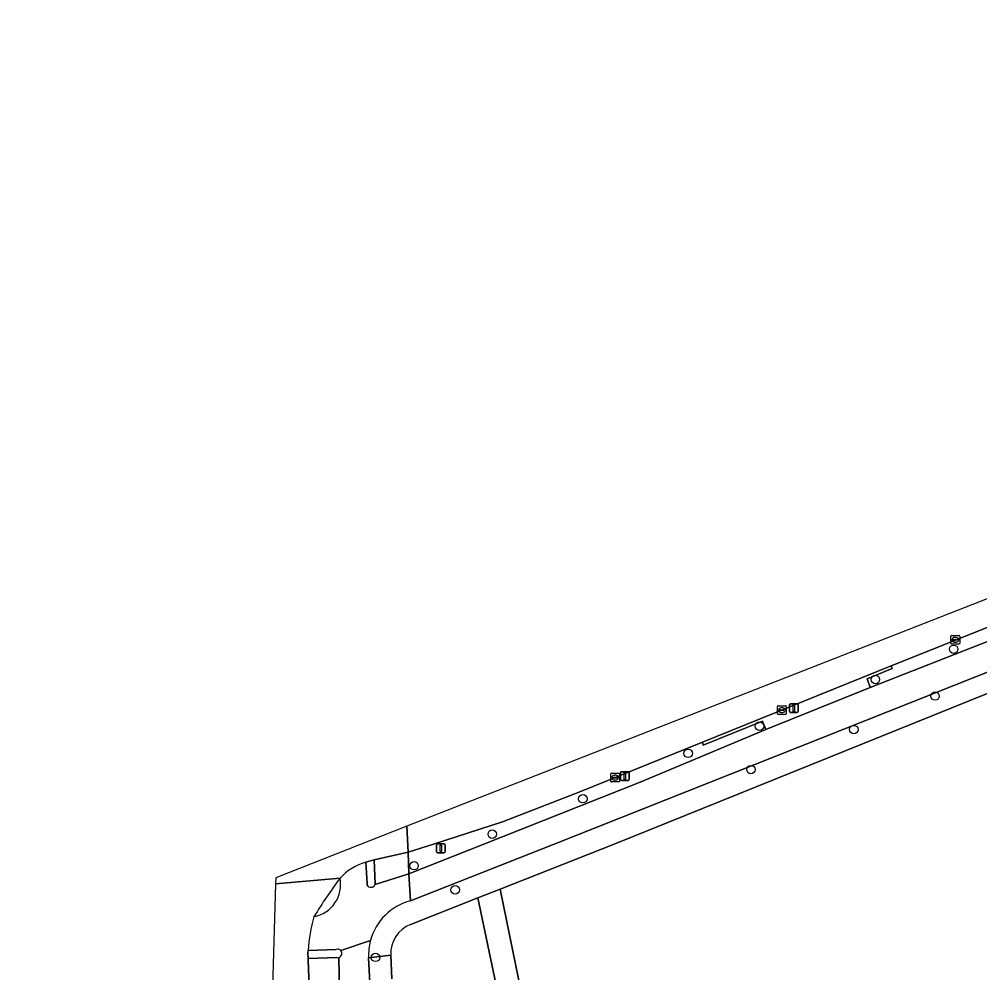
# Model space of a CAD drawing. Extents: x 164494 to 166241, y 382475 to 384495.
# Drawn here: x 164498.7 to 164609, y 383485.2 to 383594.7 of the extents above; entities that cross this region are included whole.
import ezdxf

# ---------------------------------------------------------------- set-up
doc = ezdxf.new("R2010")
doc.units = 0
for name, color, linetype in [('IMGEO_Boom', 7, 'Continuous'), ('IMGEO_Fietspad_open', 7, 'Continuous'), ('IMGEO_Groenvoorziening', 7, 'Continuous'), ('IMGEO_Kolk', 7, 'Continuous'), ('IMGEO_Lichtmast', 7, 'Continuous'), ('IMGEO_Loofbos', 7, 'Continuous'), ('IMGEO_Rijbaan_lokaal_open', 7, 'Continuous'), ('IMGEO_Verkeerseiland_open', 7, 'Continuous'), ('IMGEO_Voetpad_halfverhard', 7, 'Continuous'), ('IMGEO_Voetpad_open', 7, 'Continuous')]:
    doc.layers.add(name, color=color, linetype=linetype)

msp = doc.modelspace()

# ---------------------------------------------------------------- linework, layer by layer
at = {"layer": 'IMGEO_Boom'}
for centre in [(164606, 383522.38), (164597.01, 383518.9), (164603.86, 383517.01), (164583.69, 383513.54), (164594.53, 383513.15), (164575.5, 383510.43), (164582.72, 383508.56), (164563.41, 383505.22), (164553.01, 383501.14), (164544.02, 383497.53), (164548.74, 383494.76), (164539.6, 383487)]:
    msp.add_circle(centre, 0.489, dxfattribs=at)
at = {"layer": 'IMGEO_Fietspad_open'}
for points in [[(164784.48, 383592.55), (164784.14, 383593.84), (164780.31, 383592.48), (164780.67, 383591.01), (164719.66, 383566.74), (164702.48, 383560.05), (164631.23, 383531.62), (164625.7, 383529.46), (164596.42, 383517.98), (164584.44, 383513.18), (164570, 383507.12), (164552.05, 383500), (164543.41, 383496.58), (164543.61, 383493.49), (164560.1, 383500), (164646.9, 383534.43), (164687.9, 383550.87), (164703.45, 383557.25), (164719.42, 383563.36), (164781.38, 383588)], [(164538.65, 383495.31), (164538.64, 383495.5), (164538.49, 383497.93)], [(164543.61, 383493.49), (164543.41, 383496.58), (164539.54, 383495.35)], [(164539.02, 383488.93), (164535.61, 383487.78)], [(164535.61, 383487.78), (164539.02, 383488.93)], [(164531.86, 383487.8), (164535.07, 383487.91)], [(164535.37, 383486.98), (164535.45, 383482.83), (164535.83, 383482.84)], [(164539.14, 383480.58), (164538.81, 383486.95)]]:
    msp.add_lwpolyline(points, dxfattribs=at)
for centre, radius, start, end in [((164540.07, 383492.09), 6.05, 105.1198, 138.7556), ((164531.84, 383495.36), 3.75, 280.5877, 11.0407), ((164539.08, 383495.55), 0.499, 209.0402, 336.5951), ((164545.21, 383487.28), 6.41, 104.5046, 165.1072), ((164550.69, 383486.52), 18.88, 164.1546, 176.1213), ((164545.25, 383487.28), 6.45, 165.1819, 182.9565), ((164535.25, 383487.45), 0.49, 41.8211, 111.5456), ((164535.25, 383487.46), 0.489, 284.6209, 41.5985)]:
    msp.add_arc(centre, radius, start, end, dxfattribs=at)
at = {"layer": 'IMGEO_Groenvoorziening'}
for points in [[(164596.42, 383517.98), (164625.7, 383529.46), (164624.58, 383530.76), (164598.81, 383520.48), (164598.92, 383520.16), (164596.05, 383518.98)], [(164543.41, 383496.58), (164552.05, 383500), (164570, 383507.12), (164584.44, 383513.18), (164584.03, 383514.11), (164577.24, 383511.37), (164577.16, 383511.72), (164563.05, 383506.01), (164554.17, 383502.57), (164546.25, 383500), (164543.36, 383499.1)]]:
    msp.add_lwpolyline(points, close=True, dxfattribs=at)
at = {"layer": 'IMGEO_Kolk'}
for p, q in [((164605.69, 383523.04), (164605.69, 383523.9)), ((164605.76, 383523.97), (164606.61, 383523.97)), ((164606.17, 383523.75), (164606.2, 383523.75)), ((164606.69, 383523.9), (164606.69, 383523.04)), ((164606.61, 383522.97), (164605.76, 383522.97)), ((164605.94, 383523.46), (164605.94, 383523.48)), ((164606.38, 383523.43), (164605.98, 383523.43)), ((164605.99, 383523.51), (164606.38, 383523.51)), ((164606.2, 383523.19), (164606.17, 383523.19)), ((164606.43, 383523.48), (164606.43, 383523.46)), ((164585.76, 383514.97), (164585.76, 383515.82)), ((164585.84, 383515.89), (164586.69, 383515.89)), ((164586.02, 383515.39), (164586.02, 383515.4)), ((164586.46, 383515.35), (164586.06, 383515.35)), ((164586.07, 383515.44), (164586.46, 383515.44)), ((164586.25, 383515.67), (164586.28, 383515.67)), ((164586.27, 383515.11), (164586.25, 383515.11)), ((164586.51, 383515.4), (164586.51, 383515.39)), ((164586.77, 383515.82), (164586.77, 383514.97)), ((164586.69, 383514.89), (164585.84, 383514.89)), ((164566.61, 383507.21), (164566.61, 383508.06)), ((164566.68, 383508.14), (164567.54, 383508.14)), ((164566.87, 383507.63), (164566.87, 383507.64)), ((164566.91, 383507.68), (164567.31, 383507.68)), ((164567.31, 383507.59), (164566.91, 383507.59)), ((164567.1, 383507.92), (164567.12, 383507.92)), ((164567.12, 383507.36), (164567.1, 383507.36)), ((164567.35, 383507.64), (164567.35, 383507.63)), ((164567.61, 383508.06), (164567.61, 383507.21)), ((164567.54, 383507.14), (164566.68, 383507.14))]:
    msp.add_line(p, q, dxfattribs=at)
for points in [[(164605.69, 383523.04), (164605.69, 383523.9)], [(164605.76, 383523.97), (164606.61, 383523.97)], [(164606.69, 383523.9), (164606.69, 383523.04)], [(164606.61, 383522.97), (164605.76, 383522.97)], [(164585.76, 383514.97), (164585.76, 383515.82)], [(164585.84, 383515.89), (164586.69, 383515.89)], [(164586.77, 383515.82), (164586.77, 383514.97)], [(164586.69, 383514.89), (164585.84, 383514.89)], [(164566.61, 383507.21), (164566.61, 383508.06)], [(164566.68, 383508.14), (164567.54, 383508.14)], [(164567.61, 383508.06), (164567.61, 383507.21)], [(164567.54, 383507.14), (164566.68, 383507.14)]]:
    msp.add_lwpolyline(points, dxfattribs=at)
for centre, radius, start, end in [((164605.76, 383523.9), 0.0765, 91.552, 178.448), ((164605.76, 383523.9), 0.0765, 91.552, 178.448), ((164606.61, 383523.9), 0.0765, 1.552, 88.448), ((164606.61, 383523.9), 0.0765, 1.552, 88.448), ((164605.76, 383523.05), 0.0765, 181.552, 268.448), ((164605.76, 383523.05), 0.0765, 181.552, 268.448), ((164605.98, 383523.47), 0.0403, 85.8775, 175.7526), ((164605.98, 383523.46), 0.0366, 178.938, 274.7102), ((164606.39, 383523.48), 0.0386, 1.7309, 96.639), ((164606.39, 383523.47), 0.043, 264.8664, 352.4533), ((164606.61, 383523.05), 0.0765, 271.552, 358.448), ((164606.61, 383523.05), 0.0765, 271.552, 358.448), ((164585.84, 383515.82), 0.0765, 91.552, 178.448), ((164585.84, 383515.82), 0.0765, 91.552, 178.448), ((164585.84, 383514.97), 0.0765, 181.552, 268.448), ((164585.84, 383514.97), 0.0765, 181.552, 268.448), ((164586.06, 383515.4), 0.0403, 85.8775, 175.7526), ((164586.06, 383515.39), 0.0366, 178.938, 274.7102), ((164586.47, 383515.4), 0.0386, 1.7309, 96.639), ((164586.46, 383515.39), 0.043, 264.8664, 352.4533), ((164586.69, 383515.82), 0.0765, 1.552, 88.448), ((164586.69, 383515.82), 0.0765, 1.552, 88.448), ((164586.69, 383514.97), 0.0765, 271.552, 358.448), ((164586.69, 383514.97), 0.0765, 271.552, 358.448), ((164566.69, 383508.06), 0.0765, 91.552, 178.448), ((164566.69, 383508.06), 0.0765, 91.552, 178.448), ((164566.69, 383507.21), 0.0765, 181.552, 268.448), ((164566.69, 383507.21), 0.0765, 181.552, 268.448), ((164566.91, 383507.64), 0.0403, 85.8775, 175.7526), ((164566.91, 383507.63), 0.0366, 178.938, 274.7102), ((164567.31, 383507.64), 0.0386, 1.7309, 96.639), ((164567.31, 383507.64), 0.043, 264.8664, 352.4533), ((164567.53, 383508.06), 0.0765, 1.552, 88.448), ((164567.53, 383508.06), 0.0765, 1.552, 88.448), ((164567.53, 383507.21), 0.0765, 271.552, 358.448), ((164567.53, 383507.21), 0.0765, 271.552, 358.448)]:
    msp.add_arc(centre, radius, start, end, dxfattribs=at)
for centre, major_axis, ratio, start_param, end_param in [((164606.17, 383523.47), (-0.387, 0.002), 0.722429, 4.712389, 7.853982), ((164606.2, 383523.47), (-0.39, 0.002), 0.717154, 1.570796, 4.712389), ((164586.25, 383515.39), (-0.387, 0.002), 0.722429, 4.712389, 7.853982), ((164586.28, 383515.39), (-0.39, 0.002), 0.717154, 1.570796, 4.712389), ((164567.1, 383507.64), (-0.387, 0.002), 0.722429, 4.712389, 7.853982), ((164567.12, 383507.64), (-0.39, 0.002), 0.717154, 1.570796, 4.712389)]:
    msp.add_ellipse(centre, major_axis=major_axis, ratio=ratio, start_param=start_param, end_param=end_param, dxfattribs=at)
at = {"layer": 'IMGEO_Lichtmast'}
for p, q in [((164587.14, 383515.22), (164587.14, 383516.02)), ((164587.14, 383516.02), (164587.14, 383515.22)), ((164587.24, 383516.12), (164588.03, 383516.12)), ((164588.03, 383516.12), (164587.24, 383516.12)), ((164588.13, 383516.02), (164588.13, 383515.22)), ((164588.13, 383515.22), (164588.13, 383516.02)), ((164588.03, 383515.12), (164587.24, 383515.12)), ((164587.24, 383515.12), (164588.03, 383515.12)), ((164567.85, 383508.32), (164568.64, 383508.32)), ((164568.64, 383508.32), (164567.85, 383508.32)), ((164567.75, 383507.42), (164567.75, 383508.22)), ((164567.75, 383508.22), (164567.75, 383507.42)), ((164568.64, 383507.32), (164567.85, 383507.32)), ((164567.85, 383507.32), (164568.64, 383507.32)), ((164568.74, 383508.22), (164568.74, 383507.42)), ((164568.74, 383507.42), (164568.74, 383508.22)), ((164546.61, 383499.12), (164546.61, 383499.92)), ((164546.61, 383499.92), (164546.61, 383499.12)), ((164546.71, 383500.02), (164547.5, 383500.02)), ((164547.5, 383500.02), (164546.71, 383500.02)), ((164547.6, 383499.92), (164547.6, 383499.12)), ((164547.6, 383499.12), (164547.6, 383499.92)), ((164547.5, 383499.02), (164546.71, 383499.02)), ((164546.71, 383499.02), (164547.5, 383499.02))]:
    msp.add_line(p, q, dxfattribs=at)
for points in [[(164587.56, 383516), (164587.71, 383516), (164587.71, 383515.25), (164587.56, 383515.25), (164587.56, 383516)], [(164568.17, 383508.19), (164568.32, 383508.19), (164568.32, 383507.44), (164568.17, 383507.44), (164568.17, 383508.19)], [(164547.03, 383499.9), (164547.18, 383499.9), (164547.18, 383499.15), (164547.03, 383499.15), (164547.03, 383499.9)]]:
    msp.add_lwpolyline(points, dxfattribs=at)
for centre, start, end in [((164587.24, 383516.02), 90, 180), ((164587.24, 383516.02), 90, 180), ((164588.03, 383516.02), 0, 90), ((164588.03, 383516.02), 360, 90), ((164587.24, 383515.22), 180, 270), ((164587.24, 383515.22), 180, 270), ((164588.03, 383515.22), 270, 0), ((164588.03, 383515.22), 270, 0), ((164567.85, 383508.22), 90, 180), ((164567.85, 383508.22), 90, 180), ((164568.64, 383508.22), 0, 90), ((164568.64, 383508.22), 360, 90), ((164567.85, 383507.42), 180, 270), ((164567.85, 383507.42), 180, 270), ((164568.64, 383507.42), 270, 0), ((164568.64, 383507.42), 270, 0), ((164546.71, 383499.92), 90, 180), ((164546.71, 383499.92), 90, 180), ((164547.5, 383499.92), 0, 90), ((164547.5, 383499.92), 360, 90), ((164546.71, 383499.12), 180, 270), ((164546.71, 383499.12), 180, 270), ((164547.5, 383499.12), 270, 0), ((164547.5, 383499.12), 270, 0)]:
    msp.add_arc(centre, 0.1, start, end, dxfattribs=at)
at = {"layer": 'IMGEO_Loofbos'}
for points in [[(164621.63, 383476.21), (164619.3, 383485.93), (164617.9, 383491.77), (164616.26, 383498.57), (164614.87, 383504.39), (164612.7, 383513.42), (164611.75, 383517.36), (164611.6, 383517.99), (164609.78, 383517.27), (164567.01, 383500), (164553.92, 383494.84), (164570.17, 383415.29)], [(164533.55, 383459.61), (164526.59, 383452.13), (164523.9, 383449.52), (164556.18, 383413.59), (164558.86, 383413.96), (164568.2, 383416.91), (164562.14, 383442.45), (164551.34, 383493.83), (164543.72, 383490.82), (164543.61, 383490.78)], [(164541.34, 383487.26), (164541.47, 383484.53)]]:
    msp.add_lwpolyline(points, dxfattribs=at)
msp.add_arc((164544.93, 383487.44), 3.59, 111.4855, 182.804, dxfattribs=at)
at = {"layer": 'IMGEO_Rijbaan_lokaal_open'}
for points in [[(164543.19, 383502.05), (164543.36, 383499.1), (164546.25, 383500), (164554.17, 383502.57), (164563.05, 383506.01), (164577.16, 383511.72), (164598.81, 383520.48), (164624.58, 383530.76), (164631.55, 383533.52), (164682.65, 383553.76), (164703.01, 383561.99), (164780.31, 383592.48), (164779.78, 383594.73), (164779.78, 383594.73), (164543.19, 383502.05)], [(164538.49, 383497.93), (164539.45, 383498.2), (164543.36, 383499.1), (164543.19, 383502.05), (164528.13, 383496.15), (164528.11, 383495.46)], [(164535.52, 383496.08), (164528.11, 383495.46), (164527.25, 383466.47), (164498.67, 383437.31)], [(164528.11, 383495.46), (164535.52, 383496.08)], [(164532.06, 383481.34), (164532.02, 383482.56), (164532.01, 383482.75), (164531.88, 383486.64), (164531.87, 383486.87), (164531.84, 383487.5), (164531.86, 383487.8)]]:
    msp.add_lwpolyline(points, dxfattribs=at)
for centre, radius, start, end in [((164540.07, 383492.09), 6.05, 105.1198, 138.7556), ((164581.49, 383461.64), 57.44, 143.1593, 148.4691), ((164550.69, 383486.52), 18.88, 164.1546, 176.1213)]:
    msp.add_arc(centre, radius, start, end, dxfattribs=at)
at = {"layer": 'IMGEO_Verkeerseiland_open'}
for points in [[(164539.45, 383498.2), (164538.49, 383497.93), (164538.64, 383495.5), (164538.65, 383495.31)], [(164539.57, 383495.43), (164539.45, 383498.2)], [(164535.07, 383487.91), (164531.86, 383487.8), (164531.84, 383487.5), (164531.87, 383486.87), (164535.15, 383486.98)]]:
    msp.add_lwpolyline(points, dxfattribs=at)
for centre, radius, start, end in [((164581.49, 383461.64), 57.44, 143.1593, 148.4691), ((164531.84, 383495.36), 3.75, 280.5877, 11.0407), ((164539.08, 383495.55), 0.499, 209.0402, 336.5951), ((164539.15, 383495.53), 0.427, 335.7173, 346.5105), ((164535.25, 383487.45), 0.49, 41.8211, 111.5456), ((164535.25, 383487.46), 0.489, 284.6209, 41.5985), ((164535.24, 383487.45), 0.488, 259.39, 284.8719)]:
    msp.add_arc(centre, radius, start, end, dxfattribs=at)
at = {"layer": 'IMGEO_Voetpad_halfverhard'}
for points in [[(164553.92, 383494.84), (164551.34, 383493.83), (164562.14, 383442.45), (164568.2, 383416.91), (164569.51, 383411.88), (164571.02, 383405.21)], [(164572.58, 383405.52), (164571.44, 383410.1), (164570.28, 383414.79), (164570.17, 383415.29), (164553.92, 383494.84)]]:
    msp.add_lwpolyline(points, dxfattribs=at)
at = {"layer": 'IMGEO_Voetpad_open'}
for points in [[(164789.86, 383591.37), (164781.38, 383588), (164719.42, 383563.36), (164703.45, 383557.25), (164687.9, 383550.87), (164646.9, 383534.43), (164560.1, 383500), (164543.61, 383493.49)], [(164543.61, 383490.78), (164543.72, 383490.82), (164551.34, 383493.83), (164553.92, 383494.84), (164567.01, 383500), (164609.78, 383517.27), (164611.6, 383517.99), (164625.85, 383523.64), (164627.85, 383524.44), (164632.48, 383526.27), (164633.73, 383526.76), (164634.35, 383527), (164637.45, 383528.24), (164705.12, 383555.08)], [(164543.36, 383499.1), (164539.45, 383498.2), (164539.57, 383495.43)], [(164539.54, 383495.35), (164543.41, 383496.58), (164543.36, 383499.1)], [(164535.15, 383486.98), (164531.87, 383486.87), (164531.88, 383486.64), (164532.01, 383482.75), (164535.45, 383482.83), (164535.37, 383486.98)], [(164538.81, 383486.95), (164541.34, 383487.26)], [(164541.47, 383484.53), (164541.34, 383487.26), (164538.81, 383486.95), (164539.14, 383480.58)]]:
    msp.add_lwpolyline(points, dxfattribs=at)
msp.add_lwpolyline([(164584.44, 383513.18), (164596.42, 383517.98), (164596.05, 383518.98), (164598.92, 383520.16), (164598.81, 383520.48), (164577.16, 383511.72), (164577.24, 383511.37), (164584.03, 383514.11)], close=True, dxfattribs=at)
for centre, radius, start, end in [((164539.15, 383495.53), 0.427, 335.7173, 346.5105), ((164545.21, 383487.28), 6.41, 104.5046, 165.1072), ((164544.93, 383487.44), 3.59, 111.4855, 182.804), ((164545.25, 383487.28), 6.45, 165.1819, 182.9565), ((164535.24, 383487.45), 0.488, 259.39, 284.8719)]:
    msp.add_arc(centre, radius, start, end, dxfattribs=at)

doc.saveas('drawing.dxf')
